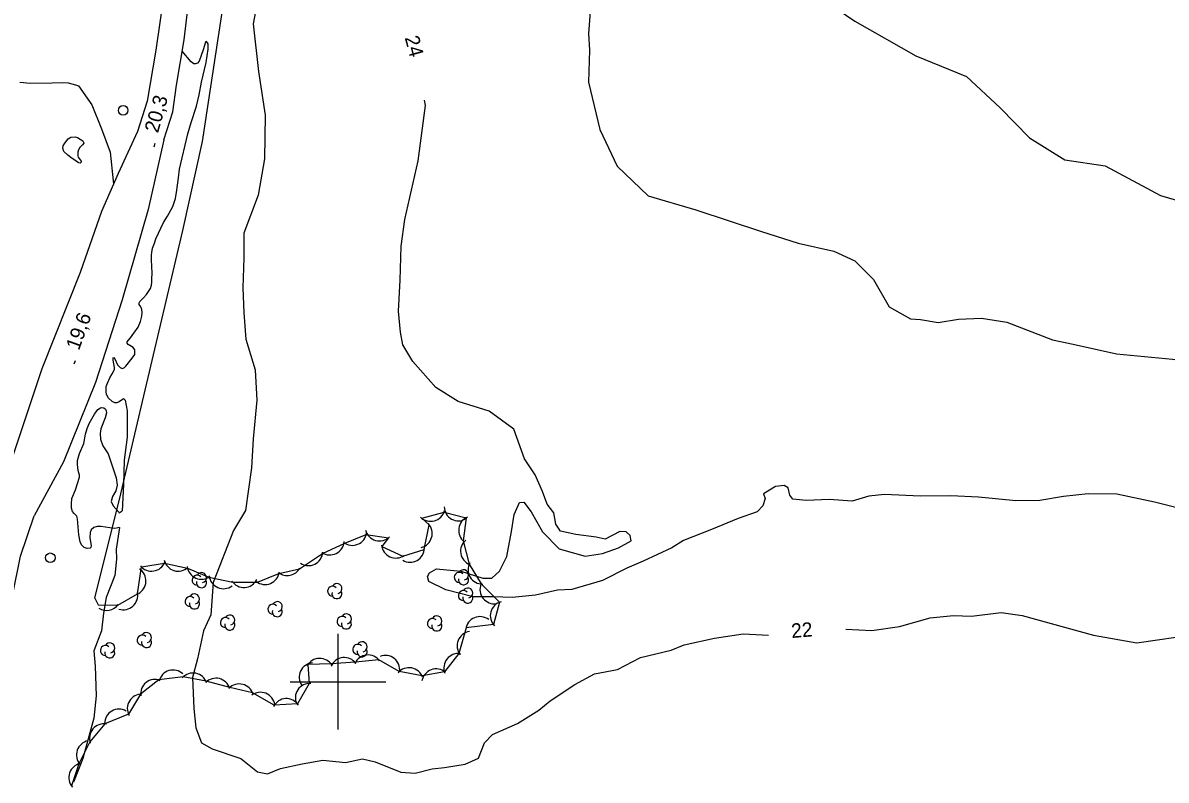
# Model space of a CAD drawing. Extents: x 646142 to 649934, y 5874075 to 5876351.
# Drawn here: x 646734.2 to 646973.1, y 5875579.4 to 5875737.6 of the extents above; entities that cross this region are included whole.
import ezdxf

# ---------------------------------------------------------------- set-up
doc = ezdxf.new("R2010")
doc.units = 0
for name, color, linetype in [('Niveau 1', 7, 'Continuous'), ('Niveau 2', 7, 'Continuous'), ('Niveau 21', 7, 'Continuous'), ('Niveau 3', 7, 'Continuous'), ('Niveau 36', 7, 'Continuous'), ('Niveau 44', 7, 'Continuous'), ('Niveau 61', 7, 'Continuous')]:
    doc.layers.add(name, color=color, linetype=linetype)

msp = doc.modelspace()

# ---------------------------------------------------------------- linework, layer by layer
at = {"layer": 'Niveau 1'}
for points in [[(646755.57, 5875658.8), (646755.35, 5875659.03), (646755.18, 5875659.07), (646754.99, 5875658.97), (646754.31, 5875658.5), (646753.78, 5875658.29), (646753.4, 5875658.29), (646752.82, 5875658.56), (646752.03, 5875659.31), (646751.65, 5875660.05), (646751.57, 5875660.58), (646751.55, 5875661.05), (646751.61, 5875661.71), (646751.84, 5875662.39), (646752.35, 5875663.47), (646752.84, 5875664.32), (646753.35, 5875665.26), (646753.33, 5875665.68), (646753.05, 5875667.19), (646753.07, 5875667.64), (646753.2, 5875667.72), (646753.37, 5875667.49), (646753.97, 5875666.24), (646754.52, 5875665.62), (646754.9, 5875665.45), (646755.14, 5875665.49), (646755.39, 5875665.66), (646755.69, 5875665.9), (646756.99, 5875667.58), (646757.54, 5875668.38), (646757.6, 5875668.81), (646757.56, 5875669.36), (646757.2, 5875669.85), (646756.18, 5875670.49), (646755.96, 5875670.7), (646755.99, 5875671.04), (646756.22, 5875671.34), (646756.64, 5875671.87), (646757.37, 5875672.83), (646758.26, 5875674.1), (646758.75, 5875675.27), (646759.07, 5875676.4), (646759.13, 5875677.16), (646759.04, 5875677.76), (646758.81, 5875678.29), (646758.49, 5875678.8), (646758.49, 5875679.16), (646758.6, 5875679.46), (646758.81, 5875679.67), (646759.36, 5875680.18), (646759.98, 5875680.93), (646760.83, 5875682.12), (646761.04, 5875682.84), (646761.13, 5875683.48), (646761.15, 5875684.14), (646761.17, 5875685.37), (646761.12, 5875686.75), (646761.06, 5875688.15), (646761.06, 5875689.13), (646761.12, 5875689.71), (646761.29, 5875690.58), (646761.65, 5875691.64), (646761.95, 5875692.55), (646763.57, 5875695.93), (646764.37, 5875697.25), (646765.52, 5875699.27), (646766.07, 5875700.99), (646766.33, 5875702.72), (646766.67, 5875705.25), (646766.88, 5875707.1), (646768.64, 5875714.49), (646769.36, 5875716.85), (646770.47, 5875720.25), (646771.04, 5875722.61), (646771.47, 5875725.23), (646772.49, 5875729.4), (646772.91, 5875732.16), (646772.89, 5875733.29), (646772.57, 5875733.77), (646772.31, 5875733.63), (646771.87, 5875732.05), (646771.04, 5875729.67), (646770.64, 5875729.2), (646770.27, 5875729.08), (646769.87, 5875729.1), (646769.36, 5875729.5), (646767.48, 5875731.73)], [(646733.51, 5875725.28), (646735.76, 5875725.02), (646740.27, 5875725.15), (646742.52, 5875725.19), (646743.63, 5875725.11), (646745.2, 5875724.73), (646745.8, 5875724.47)], [(646745.8, 5875724.47), (646748.58, 5875720.51), (646750.58, 5875715.51), (646752.4, 5875710.66), (646753.06, 5875704.68), (646753.12, 5875703.94)], [(646755.57, 5875658.8), (646755.98, 5875656.57), (646755.94, 5875651.11), (646755.32, 5875646.32), (646755.19, 5875641.2), (646754.94, 5875635.71)], [(646746.92, 5875649.77), (646747.26, 5875651.75), (646747.62, 5875652.92), (646748.04, 5875653.94), (646749.15, 5875655.91), (646749.85, 5875656.87), (646750.4, 5875657.23), (646750.59, 5875657.3), (646751.1, 5875657.21), (646751.44, 5875656.94), (646751.59, 5875656.62), (646751.64, 5875656.19), (646751.4, 5875655.13), (646750.47, 5875652.83), (646750.32, 5875651.86), (646750.38, 5875650.69), (646750.87, 5875649.3), (646752, 5875647.58), (646753.7, 5875642.61), (646753.91, 5875641.04), (646753.62, 5875639.89), (646752.92, 5875638.68), (646752.66, 5875637.63), (646753.02, 5875636.74), (646754.21, 5875635.4), (646754.3, 5875635.32), (646754.94, 5875635.71)], [(646754.38, 5875632.21), (646753.39, 5875632.02), (646752.36, 5875632.17), (646750.52, 5875632.41), (646749.67, 5875632.43), (646748.99, 5875632.19), (646748.48, 5875631.75), (646748.24, 5875631.21), (646748.18, 5875630.04), (646748.48, 5875628.47), (646748.41, 5875628.03), (646748.26, 5875627.88), (646747.63, 5875627.81), (646746.95, 5875628.03), (646746.41, 5875628.62), (646746.16, 5875629.22), (646745.9, 5875630.66), (646745.6, 5875634.04), (646745.43, 5875634.61), (646744.88, 5875635.17), (646744.56, 5875635.57), (646744.37, 5875636.27), (646744.33, 5875637.16), (646744.43, 5875638.25), (646745.14, 5875640.1), (646746.03, 5875642.73), (646746.01, 5875643.16), (646745.75, 5875644.14), (646745.58, 5875645.39), (646745.62, 5875646.24), (646746, 5875647.71), (646746.92, 5875649.77)], [(646754.38, 5875632.21), (646753.68, 5875627.72), (646753.73, 5875625.63), (646753.42, 5875622.17), (646751.61, 5875617.6), (646750.99, 5875614.34), (646750.59, 5875610.63), (646749.03, 5875606.44), (646749.27, 5875603.28), (646749.49, 5875597.09), (646749.03, 5875592.4), (646746.73, 5875583.95), (646744.73, 5875579.01)]]:
    msp.add_lwpolyline(points, dxfattribs=at)
at = {"layer": 'Niveau 2'}
for points in [[(646886.85, 5875757.62), (646890.11, 5875755.11), (646892.56, 5875752.74), (646899.51, 5875743.84), (646908.07, 5875738.03), (646920.82, 5875730.75), (646931.39, 5875726.44), (646938.42, 5875719.88), (646944.55, 5875713.62), (646951.93, 5875709.06), (646960.34, 5875707.75), (646971.9, 5875701.61), (646985.99, 5875697.51), (647000.79, 5875695.33), (647024.14, 5875697.86), (647040.52, 5875701.17), (647059.42, 5875702.25), (647079.92, 5875698.91), (647104.84, 5875688.27), (647120.69, 5875669.66)], [(646783.41, 5875743.42), (646782.33, 5875737.48), (646783.43, 5875727.49), (646784.79, 5875718.35), (646784.7, 5875709.21), (646783.34, 5875701.62), (646780.33, 5875693.71), (646780.38, 5875688.55), (646780.15, 5875682.31), (646780.33, 5875677.05), (646780.76, 5875671.58), (646782.74, 5875665.15), (646783.04, 5875658.8), (646782.31, 5875650.77), (646781.94, 5875644.69), (646780.67, 5875635.79), (646778.18, 5875631.61), (646773.95, 5875620.73), (646773.43, 5875614), (646771.89, 5875610.64)], [(646852.94, 5875742.74), (646852.41, 5875735.44), (646852.56, 5875731.98), (646852.37, 5875725.24), (646854.75, 5875715.39), (646858.35, 5875707.71), (646864.83, 5875701.48), (646874.82, 5875698.61), (646888.55, 5875694.09), (646896.19, 5875691.64), (646903.62, 5875689.92), (646908.04, 5875687.95), (646911.97, 5875684.03), (646915.18, 5875678.34), (646919.65, 5875675.81), (646921.74, 5875675.65), (646925.43, 5875675.04), (646929.72, 5875675.78), (646934.53, 5875675.95), (646939.78, 5875675.11), (646949.37, 5875671.45), (646953.67, 5875670.52), (646962.73, 5875668.53)], [(646861.29, 5875629.45), (646861.11, 5875630.58), (646860.22, 5875631.34), (646858.94, 5875631.42), (646855.84, 5875629.78), (646853.95, 5875630.19), (646849.73, 5875630.74), (646846.54, 5875631.46), (646845.58, 5875632.9), (646845.14, 5875635.28), (646843.73, 5875637.08), (646842.75, 5875639.74), (646841.21, 5875643.26), (646839, 5875646.59), (646836.76, 5875652.8), (646831.62, 5875656.53), (646825.16, 5875658.55), (646820.51, 5875661.48), (646815.64, 5875666.92), (646813.59, 5875670.39), (646813.06, 5875673.05), (646812.7, 5875677.41), (646813.02, 5875683.93), (646813.22, 5875690.97), (646813.99, 5875696.57), (646816.8, 5875708.84), (646818.31, 5875720.38), (646818.1, 5875721.52)], [(646743.57, 5875710.02), (646742.72, 5875710.81), (646742.72, 5875710.81), (646742.53, 5875711.45), (646742.63, 5875711.98), (646742.91, 5875712.49), (646743.67, 5875713.4), (646744.18, 5875713.77), (646744.18, 5875713.77), (646745.08, 5875713.85), (646745.59, 5875713.68), (646746.74, 5875712.98), (646746.74, 5875712.98), (646746.93, 5875712.62), (646746.88, 5875712.49), (646746.65, 5875712.19), (646746.1, 5875711.62), (646745.8, 5875711.13), (646745.69, 5875710.62), (646745.67, 5875709.88), (646745.76, 5875709.58), (646746.38, 5875708.77), (646746.38, 5875708.56), (646746.14, 5875708.37), (646745.8, 5875708.39), (646745.33, 5875708.79), (646744.19, 5875709.54), (646743.57, 5875710.02)], [(646962.73, 5875668.53), (646974.4, 5875667.37), (646984.19, 5875665.99), (647007.91, 5875662.22), (647023.62, 5875660.16), (647036.01, 5875655.86), (647046.8, 5875650.34), (647055.01, 5875647.51)], [(646978.65, 5875635.49), (646970.67, 5875637.55), (646962.79, 5875639.16), (646956.79, 5875639.26), (646951.68, 5875638.71), (646946.71, 5875637.83), (646941.7, 5875637.81), (646933.91, 5875638.57), (646928.12, 5875638.86), (646921.69, 5875638.74), (646914.27, 5875639.13), (646910.97, 5875638.8), (646907.46, 5875637.69), (646902.64, 5875638.04), (646897.89, 5875637.83), (646895.09, 5875638.13), (646894.48, 5875638.98), (646894.08, 5875640.5), (646893.28, 5875640.98), (646891.46, 5875640.82), (646888.92, 5875639.25), (646889.31, 5875638.31), (646888.79, 5875636.75), (646887.6, 5875635.51), (646883.66, 5875634.12), (646878.09, 5875631.84), (646872.23, 5875629.53), (646869.81, 5875627.97), (646863.83, 5875625.18), (646860.36, 5875623.73), (646855.34, 5875621.17), (646848.92, 5875619.25), (646845.93, 5875619.13), (646841.32, 5875618.12), (646836.42, 5875617.6), (646832.54, 5875617.71), (646828.27, 5875617.73), (646822.57, 5875619.19), (646819.04, 5875620.91), (646818.75, 5875621.98), (646819.13, 5875622.72), (646820.64, 5875623.59), (646825.72, 5875623.09), (646830.32, 5875621.67), (646832.16, 5875621.66), (646833.79, 5875623.12), (646835.3, 5875626.19), (646836.28, 5875631.4), (646836.87, 5875634.94), (646837.98, 5875637.44), (646838.84, 5875637.54), (646840.39, 5875635.47), (646842.75, 5875631.3), (646846.25, 5875627.78), (646851.67, 5875626.22), (646855.3, 5875626.77), (646858.68, 5875627.98), (646861.29, 5875629.45)], [(646906.17, 5875611.01), (646911.62, 5875610.71), (646917.35, 5875611.57), (646923.79, 5875613.37), (646928.64, 5875613.83), (646932.4, 5875613.7), (646938.65, 5875614.44), (646942.98, 5875613.86), (646957.94, 5875609.74), (646966.98, 5875608.15), (646979.46, 5875609.92)], [(646771.89, 5875610.64), (646770.69, 5875604.82), (646769.62, 5875600.87), (646769.88, 5875594.41), (646770.33, 5875590.35), (646771.48, 5875587.25), (646773.7, 5875586.01), (646779.71, 5875583.94), (646783.2, 5875581.17), (646785.32, 5875580.79), (646788.03, 5875581.86), (646792.54, 5875582.86), (646796.85, 5875583.6), (646801.59, 5875583.13), (646805.14, 5875583.89), (646807.81, 5875583.29), (646813.13, 5875581.08), (646816.16, 5875580.87), (646819.7, 5875581.81), (646822.32, 5875582.06), (646826.63, 5875582.8), (646829.39, 5875584), (646830.64, 5875587.27), (646832.3, 5875588.97), (646837.53, 5875591.27), (646842.02, 5875594.06), (646844.4, 5875596.02), (646849.52, 5875599.41), (646853.6, 5875601.63), (646858.46, 5875602.55), (646863.27, 5875605.03), (646869.68, 5875606.6), (646872.39, 5875607.68), (646878.69, 5875609.12), (646884.71, 5875610.01), (646889.99, 5875609.76)]]:
    msp.add_lwpolyline(points, dxfattribs=at)
at = {"layer": 'Niveau 21'}
for points in [[(646763.66, 5875713.19), (646765.49, 5875719.06), (646766.27, 5875724.62), (646767.88, 5875734.13), (646769.19, 5875745.34), (646769.36, 5875753.28), (646768.71, 5875764.38), (646767.79, 5875774.75), (646765.78, 5875783.49), (646762.99, 5875796.1), (646758.24, 5875812.79), (646756.14, 5875820.24), (646752.74, 5875833.14), (646750.93, 5875841.09), (646748.05, 5875855.56), (646745.51, 5875867.98), (646745.13, 5875870.21)], [(646763.53, 5875743.1), (646761.98, 5875731.98), (646760.15, 5875721.28), (646758.13, 5875714.93)], [(646758.13, 5875714.93), (646754.11, 5875706.16), (646750.59, 5875698.25), (646746.17, 5875685.49), (646738.14, 5875665.38), (646732.02, 5875647.02), (646727.63, 5875638.2)], [(646763.66, 5875713.19), (646760.37, 5875698.68), (646754.93, 5875679.76), (646749.36, 5875662.5), (646742.69, 5875645.96), (646736.53, 5875634.69)], [(646696.48, 5875456.32), (646696.54, 5875470.23), (646696.89, 5875480.47), (646697.43, 5875489.11), (646698.83, 5875498.32), (646700.53, 5875506.99), (646701.87, 5875511.55), (646706.94, 5875526.31), (646712.04, 5875541.88), (646716.85, 5875556.96), (646719.74, 5875567.4), (646724, 5875583.23), (646727.01, 5875595.78), (646730.33, 5875609.65), (646733.7, 5875626.2), (646736.53, 5875634.69)]]:
    msp.add_lwpolyline(points, dxfattribs=at)
at = {"layer": 'Niveau 3'}
for p, q in [((646761.59, 5875711.75), (646761.81, 5875712.52)), ((646744.87, 5875666.39), (646745.14, 5875667.14))]:
    msp.add_line(p, q, dxfattribs=at)
at = {"layer": 'Niveau 36'}
for centre in [(646755.13, 5875719.37), (646739.91, 5875625.9)]:
    msp.add_circle(centre, 1, dxfattribs=at)
at = {"layer": 'Niveau 44'}
for points in [[(646749.23, 5875617.47), (646754.68, 5875639.27), (646759.47, 5875659.72), (646767.62, 5875694.24), (646771.74, 5875712.84), (646776.2, 5875742.14), (646775.6, 5875755.35), (646774.42, 5875766.04), (646772.82, 5875774.88), (646771.22, 5875780.1), (646768.95, 5875783.55), (646765.92, 5875787.79)], [(646810.55, 5875630.06), (646809.19, 5875628.24), (646813.6, 5875626.22), (646818.07, 5875627.6), (646819.07, 5875632.8), (646817.52, 5875634.18), (646822.21, 5875635.45), (646826.81, 5875634.26), (646826.18, 5875629.44), (646827.44, 5875624.57), (646829.96, 5875620.42), (646833.81, 5875616.61), (646832.52, 5875611.93), (646826.78, 5875611.29), (646825.29, 5875605.89), (646822.27, 5875602.09), (646817.59, 5875601.21), (646812.82, 5875602.11), (646808.54, 5875604.6), (646803.71, 5875604.09), (646798.61, 5875603.71), (646793.75, 5875603.58), (646794.02, 5875599.65), (646791.56, 5875595.38), (646786.72, 5875595.11), (646782.17, 5875597.66), (646777.46, 5875598.83), (646772.46, 5875600.09), (646767.69, 5875601.02), (646762.59, 5875600.38), (646758.77, 5875597.38), (646756.23, 5875593.26), (646751.31, 5875591.18), (646748.18, 5875587.47), (646745.88, 5875582.85), (646744.32, 5875578.25)], [(646749.23, 5875617.47), (646749.89, 5875616.06), (646754.03, 5875616.02), (646758.16, 5875618.36), (646758.94, 5875624), (646763.74, 5875624.74), (646768.58, 5875623.76), (646773.04, 5875621.84), (646778.06, 5875620.78), (646783.21, 5875620.77), (646787.7, 5875622.6), (646791.97, 5875623.62), (646796.81, 5875626.76), (646801.45, 5875628.94), (646805.94, 5875630.77), (646810.55, 5875630.06)]]:
    msp.add_lwpolyline(points, dxfattribs=at)
for centre, radius, start, end in [((646819.4, 5875636.52), 3, 225.1408, 345.1188), ((646825.22, 5875636.61), 3, 181.2042, 301.1821), ((646816.71, 5875630.95), 3, 284.1007, 44.0786), ((646828.25, 5875631.62), 3, 112.5492, 232.5272), ((646803.03, 5875631.49), 3, 232.0957, 352.0736), ((646808.69, 5875632.42), 3, 194.4275, 314.4054), ((646798.32, 5875629.49), 3, 236.5463, 356.5243), ((646812.13, 5875628.84), 3, 185.3486, 305.3266), ((646815.09, 5875627.96), 3, 239.1705, 359.1485), ((646828.65, 5875627.28), 3, 129.4106, 249.3885), ((646766.63, 5875626.09), 3, 192.9813, 312.9592), ((646793.85, 5875627.25), 3, 236.5463, 356.5243), ((646756.9, 5875621.07), 3, 296.9231, 56.9011), ((646761.07, 5875626.11), 3, 218.6835, 338.6615), ((646771.51, 5875624.42), 3, 186.6593, 306.6372), ((646789.42, 5875625.2), 3, 232.1585, 331.0889), ((646826.27, 5875622.34), 1.05, 282.2692, 149.7263), ((646830.21, 5875623.41), 3, 151.212, 271.1899), ((646770.6, 5875621.21), 1.05, 44.1154, 269.804), ((646771.5, 5875620.69), 1.05, 166.9369, 29.6212), ((646771.5, 5875621.74), 1.05, 282.2692, 149.7263), ((646776.1, 5875622.44), 3, 186.6593, 306.6372), ((646780.37, 5875622.69), 3, 213.5907, 333.5687), ((646784.79, 5875623.32), 3, 232.1585, 352.1364), ((646825.37, 5875621.81), 1.05, 44.1154, 269.804), ((646826.27, 5875621.29), 1.05, 166.9369, 29.6212), ((646755.17, 5875618.03), 3, 252.2002, 12.1781), ((646770.03, 5875617.29), 1.05, 282.2692, 149.7263), ((646798.91, 5875618.92), 1.05, 44.1154, 269.804), ((646799.81, 5875618.4), 1.05, 166.9369, 29.6212), ((646799.81, 5875619.45), 1.05, 282.2692, 149.7263), ((646826.25, 5875618), 1.05, 44.1154, 269.804), ((646827.15, 5875618.53), 1.05, 282.2692, 149.7263), ((646832.69, 5875619.29), 3, 158.5901, 278.568), ((646751.68, 5875617.89), 3, 237.5204, 324.0641), ((646769.13, 5875616.76), 1.05, 44.1154, 269.804), ((646770.03, 5875616.24), 1.05, 166.9369, 29.6212), ((646786.44, 5875615.15), 1.05, 44.1154, 269.804), ((646787.34, 5875615.68), 1.05, 282.2692, 149.7263), ((646827.15, 5875617.48), 1.05, 166.9369, 29.6212), ((646834.86, 5875613.8), 3, 104.5892, 224.5672), ((646776.52, 5875612.36), 1.05, 44.1154, 269.804), ((646777.42, 5875612.89), 1.05, 282.2692, 149.7263), ((646787.34, 5875614.63), 1.05, 166.9369, 29.6212), ((646800.88, 5875612.59), 1.05, 44.1154, 269.804), ((646801.78, 5875613.12), 1.05, 282.2692, 149.7263), ((646820.68, 5875612.7), 1.05, 282.2692, 149.7263), ((646829.7, 5875610.6), 3, 52.7127, 172.6907), ((646777.42, 5875611.84), 1.05, 166.9369, 29.6212), ((646801.78, 5875612.07), 1.05, 166.9369, 29.6212), ((646819.78, 5875612.17), 1.05, 44.1154, 269.804), ((646820.68, 5875611.65), 1.05, 166.9369, 29.6212), ((646759.1, 5875608.71), 1.05, 44.1154, 269.804), ((646760, 5875608.19), 1.05, 166.9369, 29.6212), ((646760, 5875609.24), 1.05, 282.2692, 149.7263), ((646827.93, 5875607.51), 3, 98.3634, 218.3413), ((646751.42, 5875606.54), 1.05, 44.1154, 269.804), ((646752.32, 5875606.02), 1.05, 166.9369, 29.6212), ((646752.32, 5875607.07), 1.05, 282.2692, 149.7263), ((646804.16, 5875606.77), 1.05, 44.1154, 269.804), ((646805.06, 5875606.25), 1.05, 166.9369, 29.6212), ((646805.06, 5875607.3), 1.05, 282.2692, 149.7263), ((646794.93, 5875600.96), 3, 94.7495, 214.7275), ((646796.23, 5875601.88), 3, 31.5833, 151.5612), ((646801.34, 5875602.06), 3, 36.0698, 156.0477), ((646806.31, 5875602.59), 3, 36.0698, 156.0477), ((646809.92, 5875602.5), 3, 351.5209, 111.4988), ((646825.16, 5875602.89), 3, 81.5798, 201.5578), ((646765.57, 5875599.45), 3, 46.9833, 166.9613), ((646769.74, 5875598.82), 3, 18.9497, 138.9276), ((646814.88, 5875599.93), 3, 19.3751, 139.3531), ((646820.54, 5875599.69), 3, 50.4034, 170.3813), ((646761.77, 5875597.49), 3, 68.1446, 188.1225), ((646774.54, 5875597.74), 3, 16.0724, 136.0504), ((646779.39, 5875596.54), 3, 16.0724, 136.0504), ((646794.12, 5875596.65), 3, 85.9496, 205.9276), ((646759, 5875594.41), 3, 88.6666, 208.6445), ((646783.84, 5875594.8), 3, 7.8569, 127.8348), ((646754.25, 5875591.28), 3, 59.9342, 179.9122), ((646789.24, 5875593.48), 3, 33.2096, 153.1875), ((646751.09, 5875588.19), 3, 79.7989, 199.7768), ((646748.38, 5875584.72), 3, 101.2209, 221.1988), ((646746.77, 5875579.98), 3, 101.2209, 221.1988)]:
    msp.add_arc(centre, radius, start, end, dxfattribs=at)
at = {"layer": 'Niveau 61'}
for points in [[(646800, 5875610), (646800, 5875600), (646800, 5875590)], [(646790, 5875600), (646800, 5875600), (646810, 5875600)]]:
    msp.add_lwpolyline(points, dxfattribs=at)

# ---------------------------------------------------------------- texts
at = {"layer": 'Niveau 2'}
for s, rotation, p in [('24', 285.2309, (646813.95, 5875734.55)), ('22', 4.6116, (646894.86, 5875609.13))]:
    msp.add_text(s, height=3, rotation=rotation, dxfattribs=at).set_placement(p)
at = {"layer": 'Niveau 3'}
for s, rotation, p in [('20,3 ', 74.2381, (646762.41, 5875714.51)), ('19,6 ', 70.1019, (646745.89, 5875669.08))]:
    msp.add_text(s, height=3, rotation=rotation, dxfattribs=at).set_placement(p)

doc.saveas('drawing.dxf')
